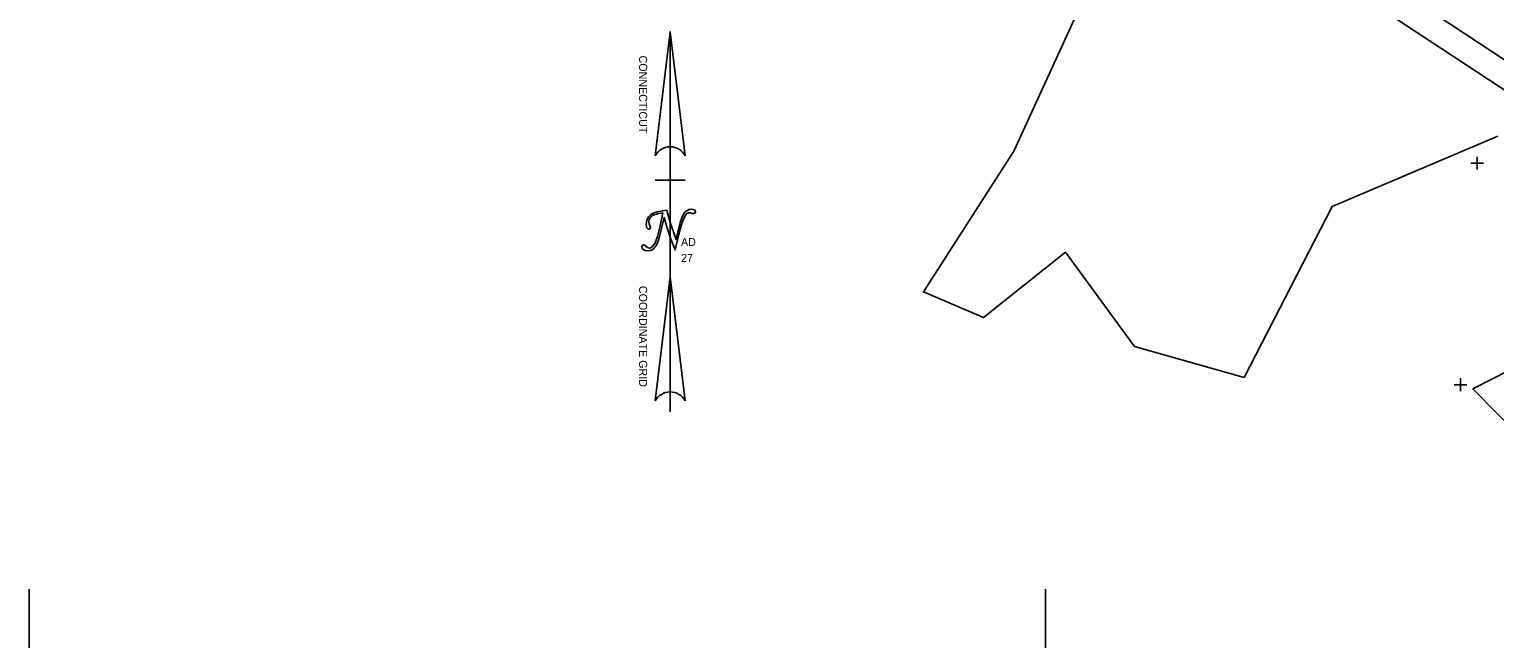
# Model space of a CAD drawing. Extents: x 487096 to 489566, y 221939 to 224454.
# Drawn here: x 487700 to 488277, y 223220 to 223460 of the extents above; entities that cross this region are included whole.
import ezdxf

# ---------------------------------------------------------------- set-up
doc = ezdxf.new("R2010")
doc.units = 0
for name, color, linetype in [('SV_ARRW_ARROWS', 7, 'Continuous'), ('SV_GRID_GRID', 7, 'Continuous'), ('SV_SURF_INTER_CONTOUR', 7, 'Continuous'), ('SV_SURF_SPOT', 7, 'Continuous'), ('SV_WATR_INWETF', 7, 'Continuous')]:
    doc.layers.add(name, color=color, linetype=linetype)

msp = doc.modelspace()

# ---------------------------------------------------------------- linework, layer by layer
at = {"layer": 'SV_ARRW_ARROWS'}
for p, q in [((487952.24, 223309.2), (487952.24, 223413.56)), ((487952.24, 223413.56), (487952.24, 223413.56)), ((487952.24, 223413.56), (487952.24, 223413.56)), ((487946.35, 223400.4), (487958.13, 223400.4)), ((487946.35, 223313.49), (487952.24, 223362.36)), ((487952.24, 223362.36), (487958.13, 223313.49)), ((487952.24, 223317.07), (487952.24, 223362.36)), ((487952.24, 223362.36), (487952.24, 223317.07))]:
    msp.add_line(p, q, dxfattribs=at)
for points in [[(487946.35, 223409.97), (487952.24, 223458.85), (487952.24, 223413.56), (487952.24, 223413.56)], [(487946.35, 223409.97), (487952.24, 223458.85), (487952.24, 223413.56), (487952.24, 223413.56)], [(487946.35, 223409.97), (487952.24, 223458.85), (487952.24, 223413.56), (487952.24, 223413.56)], [(487958.12, 223409.97), (487952.24, 223458.85), (487952.24, 223413.56), (487952.24, 223413.56)]]:
    msp.add_lwpolyline(points, dxfattribs=at)
msp.add_lwpolyline([(487950.98, 223388.62), (487949.24, 223388.28), (487947.12, 223387.93), (487945.83, 223387.57), (487944.59, 223386.85), (487943.63, 223385.85), (487943.01, 223384.58), (487942.8, 223383.07), (487942.88, 223382.21), (487943.1, 223381.6), (487943.43, 223381.24), (487943.83, 223381.12), (487944.31, 223381.33), (487944.51, 223381.84), (487944.24, 223382.52), (487943.93, 223383.19), (487943.83, 223383.99), (487943.94, 223384.75), (487944.27, 223385.49), (487944.81, 223386.14), (487945.56, 223386.66), (487947.65, 223387.35), (487949.34, 223387.6), (487948.3, 223382.41), (487947.22, 223378.22), (487946.29, 223375.71), (487945.33, 223374.24), (487944.67, 223373.78), (487944, 223373.63), (487943.32, 223373.84), (487942.59, 223374.5), (487942.17, 223374.86), (487941.79, 223374.99), (487941.3, 223374.76), (487941.1, 223374.25), (487941.23, 223373.65), (487941.65, 223373.18), (487942.46, 223372.75), (487943.49, 223372.6), (487944.35, 223372.7), (487945.14, 223373), (487945.85, 223373.52), (487946.52, 223374.28), (487947.12, 223375.35), (487947.69, 223376.81), (487948.74, 223380.8), (487949.86, 223385.74), (487951.09, 223381.55), (487952.45, 223377.24), (487954.16, 223372.94), (487954.59, 223374.74), (487955.9, 223380.05), (487956.95, 223383.7), (487957.84, 223385.97), (487958.66, 223387.2), (487959.13, 223387.5), (487959.7, 223387.6), (487960.19, 223387.56), (487960.93, 223387.35), (487961.46, 223387.26), (487962, 223387.48), (487962.24, 223387.98), (487962.13, 223388.36), (487961.82, 223388.68), (487961.31, 223388.89), (487960.63, 223388.96), (487959.71, 223388.85), (487958.89, 223388.5), (487958.16, 223387.89), (487957.5, 223386.99), (487956.87, 223385.63), (487956.21, 223383.69), (487955.29, 223379.95), (487954.58, 223376.99), (487952.24, 223383.77), (487951.32, 223387.2)], close=True, dxfattribs=at)
for centre, start, end in [((487952.24, 223406.94), 90, 152.68847), ((487952.24, 223406.94), 90, 152.68847), ((487952.24, 223406.94), 27.31153, 90), ((487952.24, 223310.45), 90, 152.68847), ((487952.24, 223310.45), 27.31153, 90)]:
    msp.add_arc(centre, 6.62, start, end, dxfattribs=at)
at = {"layer": 'SV_GRID_GRID'}
for p, q in [((487700, 223200), (487700, 223239.37)), ((488100, 223200), (488100, 223239.37))]:
    msp.add_line(p, q, dxfattribs=at)
at = {"layer": 'SV_SURF_INTER_CONTOUR'}
for points in [[(488281.49, 223447.21), (488226.84, 223483.32), (488218.09, 223500.09), (488194.26, 223509.3), (488155.78, 223520.68), (488137.56, 223529.07), (488138.97, 223533.24), (488143.07, 223558.53), (488138.81, 223563.05), (488134.66, 223571.3), (488137.5, 223574.42), (488143.37, 223580.67), (488140.25, 223577.93), (488144.83, 223584.19), (488144.61, 223584.87), (488138.18, 223586.56), (488135.95, 223585.24), (488131.83, 223580.58), (488126.55, 223574.15), (488116.3, 223569.55), (488108.2, 223570.53), (488097.62, 223567.34)], [(488283.87, 223433.68), (488213.44, 223480.22), (488211.66, 223483.63), (488206.81, 223485.51), (488198.98, 223487.82), (488178.32, 223497.34)]]:
    msp.add_lwpolyline(points, dxfattribs=at)
msp.add_lwpolyline([(488282.56, 223325.64), (488289.42, 223309.12), (488287.36, 223298.88), (488268.14, 223318.26)], close=True, dxfattribs=at)
at = {"layer": 'SV_SURF_SPOT'}
for p, q in [((488267.42, 223407.13), (488272.42, 223407.13)), ((488269.92, 223404.63), (488269.92, 223409.63)), ((488269.92, 223407.13), (488269.92, 223407.13)), ((488260.86, 223319.9), (488265.86, 223319.9)), ((488263.36, 223317.4), (488263.36, 223322.41)), ((488263.36, 223319.9), (488263.36, 223319.9))]:
    msp.add_line(p, q, dxfattribs=at)
at = {"layer": 'SV_WATR_INWETF'}
for points in [[(488087.55, 223411.8), (488130.11, 223504.97)], [(488278.08, 223417.7), (488212.84, 223390.06), (488178.23, 223322.7)], [(488178.23, 223322.7), (488135.01, 223334.95), (488107.8, 223372.07), (488075.51, 223346.29), (488051.94, 223356.4), (488087.55, 223411.8)]]:
    msp.add_lwpolyline(points, dxfattribs=at)

# ---------------------------------------------------------------- texts
at = {"layer": 'SV_ARRW_ARROWS'}
for s, p in [('CONNECTICUT  ', (487940.02, 223449.46)), ('COORDINATE GRID', (487940.02, 223358.79))]:
    msp.add_text(s, height=3.1496, rotation=270, dxfattribs=at).set_placement(p)
for s, p in [('AD', (487956.51, 223374.49)), ('27', (487956.51, 223368.19))]:
    msp.add_text(s, height=3.15, dxfattribs=at).set_placement(p)

doc.saveas('drawing.dxf')
